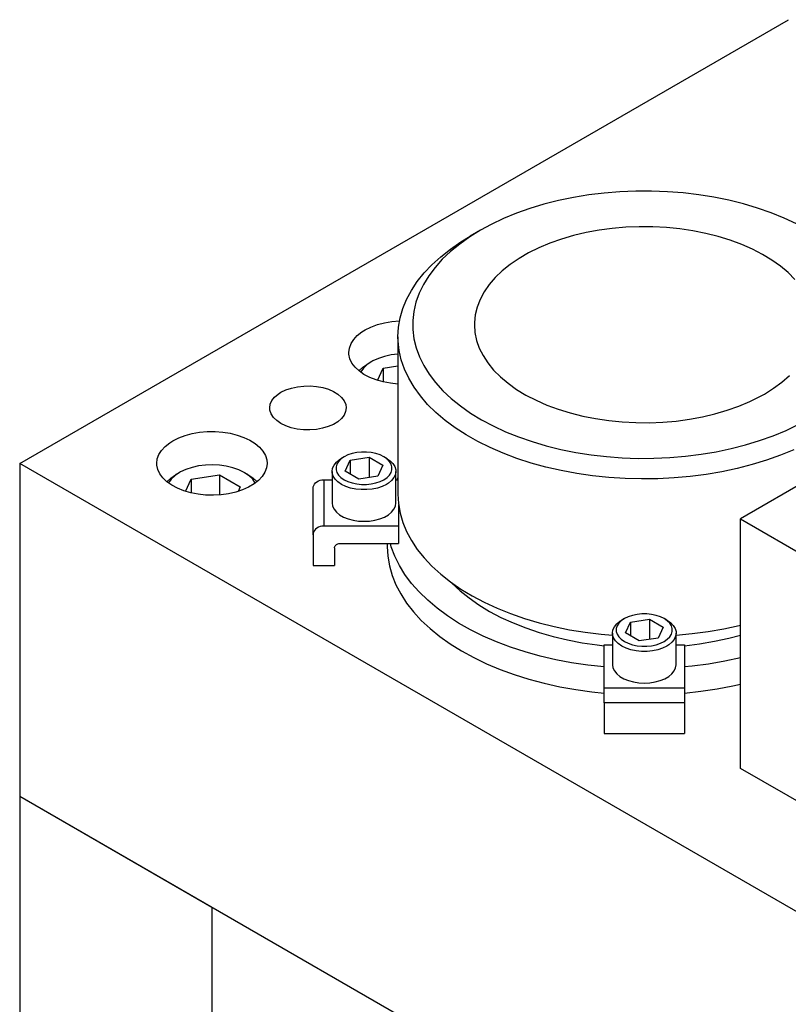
# Model space of a CAD drawing. Header units: inches. Extents: x 3 to 289, y 4 to 291.
# Tile 415 of 634: x 13.8 to 19.46, y 270.63 to 277.88. Entities that reach past the tile are written whole.
import ezdxf

# ---------------------------------------------------------------- set-up
doc = ezdxf.new("R2010")
doc.units = ezdxf.units.IN
doc.header["$LTSCALE"] = 0.5
doc.header["$MEASUREMENT"] = 0
doc.layers.add('DIE', color=7, linetype='Continuous')

msp = doc.modelspace()

# ---------------------------------------------------------------- linework, layer by layer
at = {"layer": 'DIE', "color": 254, "linetype": 'Continuous'}
for p, q in [((13.8006, 274.6122), (19.4575, 277.8782)), ((16.3848, 275.6161), (16.4326, 275.634)), ((16.4326, 275.634), (16.4843, 275.6479)), ((16.4843, 275.6479), (16.5388, 275.6574)), ((16.5388, 275.6574), (16.5951, 275.6624)), ((16.5951, 275.6624), (16.5959, 275.6625)), ((16.2583, 275.5246), (16.2851, 275.5536)), ((16.2851, 275.5536), (16.3188, 275.5801)), ((16.3188, 275.5801), (16.3418, 275.5946)), ((16.3418, 275.5946), (16.3848, 275.6161)), ((16.2268, 275.4615), (16.2387, 275.4937)), ((16.2387, 275.4937), (16.2583, 275.5246)), ((16.2228, 275.4287), (16.2268, 275.4615)), ((16.2234, 275.4154), (16.2228, 275.4287)), ((16.2307, 275.3827), (16.2234, 275.4154)), ((16.2457, 275.351), (16.2307, 275.3827)), ((16.2683, 275.3208), (16.2457, 275.351)), ((16.298, 275.2927), (16.2683, 275.3208)), ((16.3342, 275.2673), (16.298, 275.2927)), ((16.3762, 275.2451), (16.3342, 275.2673)), ((16.4232, 275.2265), (16.3762, 275.2451)), ((16.4742, 275.2119), (16.4232, 275.2265)), ((16.5282, 275.2015), (16.4742, 275.2119)), ((16.5843, 275.1956), (16.5282, 275.2015)), ((15.6759, 275.0992), (15.7023, 275.1219)), ((15.7023, 275.1219), (15.723, 275.1353)), ((15.723, 275.1353), (15.7593, 275.1529)), ((15.7593, 275.1529), (15.8001, 275.1668)), ((15.8001, 275.1668), (15.8444, 275.1765)), ((15.8444, 275.1765), (15.8909, 275.1818)), ((15.8909, 275.1818), (15.9383, 275.1826)), ((15.9383, 275.1826), (15.9852, 275.1787)), ((15.9852, 275.1787), (16.0303, 275.1703)), ((16.0303, 275.1703), (16.0723, 275.1577)), ((16.0723, 275.1577), (16.1101, 275.1411)), ((16.1101, 275.1411), (16.1425, 275.1212)), ((16.1425, 275.1212), (16.1687, 275.0984)), ((15.6407, 275.0205), (15.6447, 275.0477)), ((15.6447, 275.0477), (15.6565, 275.0742)), ((15.6565, 275.0742), (15.6759, 275.0992)), ((16.1687, 275.0984), (16.1878, 275.0733)), ((16.1878, 275.0733), (16.1994, 275.0468)), ((16.1994, 275.0468), (16.2032, 275.0205)), ((15.6422, 275.0035), (15.6407, 275.0205)), ((15.6511, 274.9766), (15.6422, 275.0035)), ((15.6677, 274.951), (15.6511, 274.9766)), ((16.1992, 274.9932), (16.1873, 274.9667)), ((16.2032, 275.0205), (16.1992, 274.9932)), ((15.6916, 274.9273), (15.6677, 274.951)), ((15.7219, 274.9063), (15.6916, 274.9273)), ((15.758, 274.8885), (15.7219, 274.9063)), ((16.1415, 274.919), (16.1089, 274.8992)), ((16.1679, 274.9417), (16.1415, 274.919)), ((16.1873, 274.9667), (16.1679, 274.9417)), ((15.0184, 274.8175), (15.0701, 274.8314)), ((15.0701, 274.8314), (15.1246, 274.8409)), ((15.1246, 274.8409), (15.1809, 274.8459)), ((15.1809, 274.8459), (15.2379, 274.8464)), ((15.2379, 274.8464), (15.2944, 274.8422)), ((15.2944, 274.8422), (15.3493, 274.8335)), ((15.3493, 274.8335), (15.4016, 274.8205)), ((15.7987, 274.8745), (15.758, 274.8885)), ((15.8429, 274.8646), (15.7987, 274.8745)), ((15.8893, 274.8592), (15.8429, 274.8646)), ((15.9367, 274.8583), (15.8893, 274.8592)), ((15.9836, 274.862), (15.9367, 274.8583)), ((16.0288, 274.8703), (15.9836, 274.862)), ((16.071, 274.8828), (16.0288, 274.8703)), ((16.1089, 274.8992), (16.071, 274.8828)), ((14.8709, 274.7371), (14.9046, 274.7636)), ((14.9046, 274.7636), (14.9276, 274.7781)), ((14.9276, 274.7781), (14.9706, 274.7996)), ((14.9706, 274.7996), (15.0184, 274.8175)), ((15.4016, 274.8205), (15.4503, 274.8034)), ((15.4503, 274.8034), (15.4943, 274.7825)), ((15.4943, 274.7825), (15.5328, 274.7582)), ((15.5328, 274.7582), (15.565, 274.7311)), ((14.8245, 274.6772), (14.8441, 274.7081)), ((14.8441, 274.7081), (14.8709, 274.7371)), ((15.565, 274.7311), (15.5904, 274.7016)), ((15.5904, 274.7016), (15.6084, 274.6704)), ((35.3674, 262.1608), (13.8006, 274.6122)), ((13.8006, 274.6122), (13.8006, 272.1627)), ((14.8086, 274.6122), (14.8126, 274.645)), ((14.8092, 274.5996), (14.8086, 274.6122)), ((14.8126, 274.645), (14.8245, 274.6772)), ((15.6084, 274.6704), (15.6186, 274.6381)), ((15.6211, 274.6122), (15.6171, 274.5794)), ((15.6186, 274.6381), (15.6211, 274.6122)), ((14.8162, 274.567), (14.8092, 274.5996)), ((14.8311, 274.5352), (14.8162, 274.567)), ((15.6052, 274.5472), (15.5856, 274.5163)), ((15.6171, 274.5794), (15.6052, 274.5472)), ((14.8535, 274.505), (14.8311, 274.5352)), ((14.883, 274.4769), (14.8535, 274.505)), ((14.9191, 274.4514), (14.883, 274.4769)), ((15.5587, 274.4873), (15.5251, 274.4608)), ((15.5856, 274.5163), (15.5587, 274.4873)), ((14.961, 274.4291), (14.9191, 274.4514)), ((15.0078, 274.4104), (14.961, 274.4291)), ((15.0588, 274.3957), (15.0078, 274.4104)), ((15.1128, 274.3852), (15.0588, 274.3957)), ((15.3908, 274.4008), (15.3378, 274.3887)), ((15.4403, 274.4171), (15.3908, 274.4008)), ((15.4853, 274.4372), (15.4403, 274.4171)), ((15.5251, 274.4608), (15.4853, 274.4372)), ((15.1688, 274.3792), (15.1128, 274.3852)), ((15.2257, 274.3778), (15.1688, 274.3792)), ((15.2824, 274.3809), (15.2257, 274.3778)), ((15.3378, 274.3887), (15.2824, 274.3809)), ((13.8006, 272.1627), (35.3674, 259.7113))]:
    msp.add_line(p, q, dxfattribs=at)
at = {"layer": 'DIE', "color": 136, "linetype": 'Continuous'}
for p, q in [((17.8755, 276.5696), (17.7656, 276.5468)), ((17.9878, 276.588), (17.8755, 276.5696)), ((18.102, 276.6019), (17.9878, 276.588)), ((18.2176, 276.6113), (18.102, 276.6019)), ((18.3341, 276.6161), (18.2176, 276.6113)), ((18.4508, 276.6162), (18.3341, 276.6161)), ((18.5673, 276.6118), (18.4508, 276.6162)), ((18.683, 276.6028), (18.5673, 276.6118)), ((18.7973, 276.5892), (18.683, 276.6028)), ((18.9098, 276.5711), (18.7973, 276.5892)), ((19.0199, 276.5486), (18.9098, 276.5711)), ((17.6587, 276.5197), (17.5553, 276.4884)), ((17.7656, 276.5468), (17.6587, 276.5197)), ((19.127, 276.5218), (19.0199, 276.5486)), ((19.2307, 276.4909), (19.127, 276.5218)), ((17.4558, 276.4531), (17.3607, 276.414)), ((17.5553, 276.4884), (17.4558, 276.4531)), ((19.3305, 276.4559), (19.2307, 276.4909)), ((19.4259, 276.4171), (19.3305, 276.4559)), ((17.2705, 276.3712), (17.1918, 276.3286)), ((17.3607, 276.414), (17.2705, 276.3712)), ((18.3602, 276.3542), (18.2604, 276.3502)), ((18.4601, 276.3536), (18.3602, 276.3542)), ((18.5597, 276.3484), (18.4601, 276.3536)), ((19.5165, 276.3746), (19.4259, 276.4171)), ((17.1121, 276.2793), (17.0384, 276.227)), ((17.0472, 276.2429), (17.1151, 276.2843)), ((17.1918, 276.3286), (17.1121, 276.2793)), ((17.1918, 276.3286), (17.1151, 276.2843)), ((17.8765, 276.289), (17.7873, 276.2629)), ((17.969, 276.3109), (17.8765, 276.289)), ((18.0642, 276.3285), (17.969, 276.3109)), ((18.1616, 276.3416), (18.0642, 276.3285)), ((18.2604, 276.3502), (18.1616, 276.3416)), ((18.6582, 276.3386), (18.5597, 276.3484)), ((18.7551, 276.3242), (18.6582, 276.3386)), ((18.8497, 276.3055), (18.7551, 276.3242)), ((18.9413, 276.2825), (18.8497, 276.3055)), ((19.0295, 276.2553), (18.9413, 276.2825)), ((16.9698, 276.1896), (17.0472, 276.2429)), ((17.0384, 276.227), (16.9712, 276.1719)), ((17.702, 276.2328), (17.6212, 276.1988)), ((17.7873, 276.2629), (17.702, 276.2328)), ((19.1136, 276.2241), (19.0295, 276.2553)), ((19.1932, 276.1891), (19.1136, 276.2241)), ((16.8343, 276.0748), (16.8988, 276.1335)), ((16.8988, 276.1335), (16.9698, 276.1896)), ((16.9712, 276.1719), (16.9106, 276.1143)), ((17.5453, 276.1612), (17.4749, 276.1202)), ((17.6212, 276.1988), (17.5453, 276.1612)), ((19.2676, 276.1506), (19.1932, 276.1891)), ((19.3365, 276.1087), (19.2676, 276.1506)), ((16.7768, 276.0137), (16.8343, 276.0748)), ((16.9106, 276.1143), (16.857, 276.0544)), ((17.4104, 276.0761), (17.3522, 276.0292)), ((17.4749, 276.1202), (17.4104, 276.0761)), ((19.3994, 276.0639), (19.3365, 276.1087)), ((19.4558, 276.0162), (19.3994, 276.0639)), ((16.7264, 275.9506), (16.7768, 276.0137)), ((16.8106, 275.9926), (16.7717, 275.929)), ((16.857, 276.0544), (16.8106, 275.9926)), ((17.3522, 276.0292), (17.3007, 275.9797)), ((19.5055, 275.9661), (19.4558, 276.0162)), ((16.6834, 275.8857), (16.7264, 275.9506)), ((16.7717, 275.929), (16.7404, 275.8641)), ((17.2562, 275.928), (17.2189, 275.8745)), ((17.3007, 275.9797), (17.2562, 275.928)), ((16.6479, 275.8192), (16.6834, 275.8857)), ((16.7404, 275.8641), (16.7168, 275.7981)), ((17.2189, 275.8745), (17.1893, 275.8194)), ((16.6202, 275.7516), (16.6479, 275.8192)), ((16.7168, 275.7981), (16.7012, 275.7313)), ((17.1893, 275.8194), (17.1673, 275.763)), ((16.6003, 275.683), (16.6202, 275.7516)), ((16.7012, 275.7313), (16.6935, 275.664)), ((17.1532, 275.7059), (17.1471, 275.6483)), ((17.1673, 275.763), (17.1532, 275.7059)), ((16.5883, 275.6139), (16.6003, 275.683)), ((16.6935, 275.664), (16.6938, 275.5966)), ((17.1471, 275.6483), (17.1468, 275.6328)), ((17.1468, 275.6328), (17.1508, 275.5752)), ((16.5843, 275.5444), (16.5883, 275.6139)), ((16.6938, 275.5966), (16.7021, 275.5294)), ((17.1508, 275.5752), (17.1628, 275.5179)), ((16.5843, 275.5444), (16.5843, 274.3852)), ((16.5852, 275.5122), (16.5843, 275.5444)), ((16.5929, 275.4428), (16.5852, 275.5122)), ((16.7021, 275.5294), (16.7183, 275.4626)), ((17.1628, 275.5179), (17.1826, 275.4613)), ((16.6085, 275.3739), (16.5929, 275.4428)), ((16.7183, 275.4626), (16.7425, 275.3967)), ((17.1826, 275.4613), (17.2103, 275.4058)), ((16.6321, 275.3057), (16.6085, 275.3739)), ((16.7425, 275.3967), (16.7743, 275.3318)), ((17.2103, 275.4058), (17.2455, 275.3518)), ((17.2455, 275.3518), (17.2881, 275.2996)), ((16.6634, 275.2386), (16.6321, 275.3057)), ((16.7743, 275.3318), (16.8138, 275.2684)), ((16.8138, 275.2684), (16.8608, 275.2067)), ((17.2881, 275.2996), (17.3378, 275.2495)), ((16.7024, 275.1728), (16.6634, 275.2386)), ((16.8608, 275.2067), (16.9149, 275.147)), ((17.3378, 275.2495), (17.3942, 275.2018)), ((17.3942, 275.2018), (17.4571, 275.157)), ((19.3485, 275.165), (19.4102, 275.2104)), ((19.4102, 275.2104), (19.4655, 275.2585)), ((16.7489, 275.1087), (16.7024, 275.1728)), ((16.9149, 275.147), (16.976, 275.0895)), ((17.4571, 275.157), (17.526, 275.1151)), ((19.2483, 275.1045), (19.2807, 275.1225)), ((19.2807, 275.1225), (19.3485, 275.165)), ((16.8026, 275.0465), (16.7489, 275.1087)), ((16.8634, 274.9865), (16.8026, 275.0465)), ((16.976, 275.0895), (17.0438, 275.0347)), ((17.526, 275.1151), (17.6004, 275.0766)), ((17.6004, 275.0766), (17.68, 275.0416)), ((19.0916, 275.0329), (19.1724, 275.0669)), ((19.1724, 275.0669), (19.2483, 275.1045)), ((16.9309, 274.9289), (16.8634, 274.9865)), ((17.0438, 275.0347), (17.1179, 274.9826)), ((17.1179, 274.9826), (17.198, 274.9336)), ((17.68, 275.0416), (17.7641, 275.0104)), ((17.7641, 275.0104), (17.8523, 274.9832)), ((17.8523, 274.9832), (17.9439, 274.9602)), ((18.8246, 274.9548), (18.9171, 274.9767)), ((18.9171, 274.9767), (19.0063, 275.0028)), ((19.0063, 275.0028), (19.0916, 275.0329)), ((17.0049, 274.8741), (16.9309, 274.9289)), ((17.198, 274.9336), (17.2837, 274.8878)), ((17.9439, 274.9602), (18.0385, 274.9414)), ((18.0385, 274.9414), (18.1354, 274.9271)), ((18.1354, 274.9271), (18.2339, 274.9173)), ((18.2339, 274.9173), (18.3335, 274.9121)), ((18.3335, 274.9121), (18.4334, 274.9115)), ((18.4334, 274.9115), (18.5332, 274.9155)), ((18.5332, 274.9155), (18.632, 274.9241)), ((18.632, 274.9241), (18.7294, 274.9372)), ((18.7294, 274.9372), (18.8246, 274.9548)), ((17.0851, 274.8222), (17.0049, 274.8741)), ((17.2837, 274.8878), (17.3747, 274.8456)), ((17.3747, 274.8456), (17.4705, 274.807)), ((19.3451, 274.8154), (19.4398, 274.8548)), ((19.4398, 274.8548), (19.5297, 274.8978)), ((17.171, 274.7735), (17.0851, 274.8222)), ((17.2624, 274.7283), (17.171, 274.7735)), ((17.4705, 274.807), (17.5706, 274.7723)), ((17.5706, 274.7723), (17.6745, 274.7417)), ((19.1428, 274.7482), (19.2459, 274.7798)), ((19.2459, 274.7798), (19.3451, 274.8154)), ((17.3587, 274.6866), (17.2624, 274.7283)), ((17.4597, 274.6487), (17.3587, 274.6866)), ((17.6745, 274.7417), (17.7819, 274.7152)), ((17.7819, 274.7152), (17.8922, 274.6931)), ((17.8922, 274.6931), (18.0048, 274.6753)), ((18.8143, 274.6789), (18.9265, 274.6977)), ((18.9265, 274.6977), (19.0361, 274.7208)), ((19.0361, 274.7208), (19.1428, 274.7482)), ((19.4973, 274.7129), (19.3993, 274.6726)), ((17.5647, 274.6147), (17.4597, 274.6487)), ((17.6735, 274.5849), (17.5647, 274.6147)), ((18.0048, 274.6753), (18.1193, 274.6621)), ((18.1193, 274.6621), (18.235, 274.6534)), ((18.235, 274.6534), (18.3516, 274.6493)), ((18.3516, 274.6493), (18.4683, 274.6498)), ((18.4683, 274.6498), (18.5847, 274.655)), ((18.5847, 274.655), (18.7002, 274.6647)), ((18.7002, 274.6647), (18.8143, 274.6789)), ((19.2968, 274.6361), (19.1904, 274.6036)), ((19.3993, 274.6726), (19.2968, 274.6361)), ((17.7854, 274.5593), (17.6735, 274.5849)), ((17.9, 274.538), (17.7854, 274.5593)), ((18.9675, 274.5512), (18.852, 274.5315)), ((19.0805, 274.5753), (18.9675, 274.5512)), ((19.1904, 274.6036), (19.0805, 274.5753)), ((16.5776, 274.4916), (16.5843, 274.5048)), ((18.0168, 274.5212), (17.9, 274.538)), ((18.1353, 274.5089), (18.0168, 274.5212)), ((18.255, 274.5012), (18.1353, 274.5089)), ((18.3753, 274.498), (18.255, 274.5012)), ((18.4956, 274.4995), (18.3753, 274.498)), ((18.6156, 274.5056), (18.4956, 274.4995)), ((18.7346, 274.5163), (18.6156, 274.5056)), ((18.852, 274.5315), (18.7346, 274.5163)), ((16.5843, 274.3852), (16.5883, 274.3158)), ((16.5883, 274.3158), (16.6003, 274.2466)), ((16.6003, 274.2466), (16.6202, 274.178)), ((16.6202, 274.178), (16.6479, 274.1104)), ((16.6479, 274.1104), (16.6834, 274.044)), ((16.6834, 274.044), (16.7264, 273.979)), ((16.5053, 274.0221), (16.5053, 273.9998)), ((16.5053, 273.9998), (16.5093, 273.9289)), ((16.5353, 273.9988), (16.5285, 274.0221)), ((16.561, 273.9294), (16.5353, 273.9988)), ((16.7264, 273.979), (16.7768, 273.9159)), ((16.5093, 273.9289), (16.5213, 273.8582)), ((16.5945, 273.8611), (16.561, 273.9294)), ((16.7768, 273.9159), (16.8343, 273.8549)), ((16.5213, 273.8582), (16.5412, 273.7881)), ((16.6357, 273.7941), (16.5945, 273.8611)), ((16.8343, 273.8549), (16.8988, 273.7961)), ((16.5412, 273.7881), (16.5689, 273.7189)), ((16.6842, 273.7289), (16.6357, 273.7941)), ((16.8988, 273.7961), (16.9698, 273.74)), ((16.5689, 273.7189), (16.6044, 273.651)), ((16.74, 273.6656), (16.6842, 273.7289)), ((16.9698, 273.74), (17.0472, 273.6867)), ((16.9816, 273.7314), (17.0411, 273.6753)), ((17.0411, 273.6753), (17.1072, 273.6217)), ((17.0472, 273.6867), (17.1305, 273.6366)), ((16.6044, 273.651), (16.6475, 273.5844)), ((16.8029, 273.6046), (16.74, 273.6656)), ((16.8724, 273.546), (16.8029, 273.6046)), ((17.1072, 273.6217), (17.1797, 273.5709)), ((17.1305, 273.6366), (17.2194, 273.5897)), ((16.6475, 273.5844), (16.698, 273.5197)), ((16.9484, 273.4902), (16.8724, 273.546)), ((17.1797, 273.5709), (17.2582, 273.5231)), ((17.2194, 273.5897), (17.3134, 273.5463)), ((17.3134, 273.5463), (17.4123, 273.5066)), ((16.698, 273.5197), (16.7556, 273.4569)), ((16.7556, 273.4569), (16.8202, 273.3965)), ((17.0306, 273.4373), (16.9484, 273.4902)), ((17.2582, 273.5231), (17.3423, 273.4787)), ((17.3423, 273.4787), (17.4316, 273.4378)), ((17.4123, 273.5066), (17.5155, 273.4708)), ((17.5155, 273.4708), (17.6226, 273.4391)), ((16.8202, 273.3965), (16.8914, 273.3386)), ((17.1185, 273.3876), (17.0306, 273.4373)), ((17.2118, 273.3414), (17.1185, 273.3876)), ((17.4316, 273.4378), (17.5256, 273.4006)), ((17.5256, 273.4006), (17.624, 273.3673)), ((17.6226, 273.4391), (17.7331, 273.4115)), ((17.7331, 273.4115), (17.8466, 273.3882)), ((17.8466, 273.3882), (17.9624, 273.3693)), ((18.8672, 273.3747), (18.9824, 273.3949)), ((18.9824, 273.3949), (19.095, 273.4196)), ((19.095, 273.4196), (19.1039, 273.4217)), ((16.8914, 273.3386), (16.969, 273.2835)), ((17.3101, 273.2987), (17.2118, 273.3414)), ((17.624, 273.3673), (17.7261, 273.338)), ((17.7261, 273.338), (17.8315, 273.313)), ((17.8315, 273.313), (17.9397, 273.2922)), ((17.9624, 273.3693), (18.0802, 273.3549)), ((18.0802, 273.3549), (18.1624, 273.3476)), ((18.6312, 273.3476), (18.75, 273.3589)), ((18.75, 273.3589), (18.8672, 273.3747)), ((18.9127, 273.3029), (19.0195, 273.326)), ((19.0195, 273.326), (19.1039, 273.3478)), ((16.969, 273.2835), (17.0527, 273.2315)), ((17.413, 273.2598), (17.3101, 273.2987)), ((17.5201, 273.2249), (17.413, 273.2598)), ((17.9397, 273.2922), (18.0502, 273.2759)), ((18.0502, 273.2759), (18.1015, 273.27)), ((18.6921, 273.27), (18.8034, 273.2842)), ((18.8034, 273.2842), (18.9127, 273.3029)), ((17.0527, 273.2315), (17.142, 273.1827)), ((17.142, 273.1827), (17.2367, 273.1373)), ((17.6309, 273.194), (17.5201, 273.2249)), ((17.7449, 273.1674), (17.6309, 273.194)), ((17.8617, 273.1451), (17.7449, 273.1674)), ((19.1039, 273.1797), (18.9884, 273.1553)), ((17.2367, 273.1373), (17.3362, 273.0956)), ((17.3362, 273.0956), (17.4402, 273.0577)), ((17.9807, 273.1272), (17.8617, 273.1451)), ((18.1015, 273.1139), (17.9807, 273.1272)), ((18.7504, 273.1197), (18.6921, 273.1139)), ((18.8704, 273.1353), (18.7504, 273.1197)), ((18.9884, 273.1553), (18.8704, 273.1353)), ((17.4402, 273.0577), (17.5483, 273.0238)), ((17.5483, 273.0238), (17.66, 272.9941)), ((17.66, 272.9941), (17.7748, 272.9685)), ((17.7748, 272.9685), (17.8922, 272.9474)), ((17.8922, 272.9474), (18.0117, 272.9307)), ((18.813, 272.9346), (18.932, 272.9524)), ((18.932, 272.9524), (19.0488, 272.9747)), ((19.0488, 272.9747), (19.1039, 272.987)), ((18.0117, 272.9307), (18.1015, 272.9212)), ((18.6922, 272.9212), (18.813, 272.9346))]:
    msp.add_line(p, q, dxfattribs=at)
at = {"layer": 'DIE', "color": 132, "linetype": 'Continuous'}
for p, q in [((16.5336, 275.4106), (16.4852, 275.3999)), ((16.5843, 275.4168), (16.5336, 275.4106)), ((16.3261, 275.3203), (16.3615, 275.3444)), ((16.3578, 275.339), (16.3305, 275.3136)), ((16.3915, 275.3617), (16.3578, 275.339)), ((16.3615, 275.3444), (16.3639, 275.3458)), ((16.3915, 275.3617), (16.3639, 275.3458)), ((16.3998, 275.3664), (16.3915, 275.3617)), ((16.4403, 275.385), (16.3998, 275.3664)), ((16.4852, 275.3999), (16.4403, 275.385)), ((16.2971, 275.2935), (16.3261, 275.3203)), ((16.3104, 275.286), (16.3093, 275.284)), ((16.3305, 275.3136), (16.3104, 275.286)), ((16.4341, 275.2229), (16.4759, 275.313)), ((16.4759, 275.313), (16.5843, 275.3297)), ((16.4759, 275.313), (16.4759, 275.2114)), ((16.247, 274.6844), (16.2158, 274.674)), ((16.2808, 274.6915), (16.247, 274.6844)), ((16.3163, 274.6951), (16.2808, 274.6915)), ((16.3523, 274.6951), (16.3163, 274.6951)), ((16.3878, 274.6915), (16.3523, 274.6951)), ((16.4216, 274.6844), (16.3878, 274.6915)), ((16.4528, 274.674), (16.4216, 274.6844)), ((16.1141, 274.5999), (16.1313, 274.6213)), ((16.1313, 274.6213), (16.1548, 274.6406)), ((16.147, 274.6267), (16.1347, 274.6072)), ((16.165, 274.6447), (16.147, 274.6267)), ((16.1548, 274.6406), (16.1686, 274.6493)), ((16.1882, 274.6606), (16.165, 274.6447)), ((16.1882, 274.6606), (16.1686, 274.6493)), ((16.2158, 274.674), (16.1882, 274.6607)), ((16.1882, 274.6607), (16.1882, 274.6606)), ((16.1949, 274.5547), (16.2322, 274.6352)), ((16.2322, 274.6352), (16.3717, 274.6568)), ((16.2322, 274.6352), (16.2322, 274.5332)), ((16.3717, 274.6568), (16.4737, 274.5979)), ((16.3717, 274.6568), (16.3717, 274.5074)), ((16.4804, 274.6606), (16.4528, 274.674)), ((16.5, 274.6493), (16.4804, 274.6606)), ((16.5036, 274.6447), (16.4804, 274.6606)), ((16.5, 274.6493), (16.5263, 274.6312)), ((16.5216, 274.6267), (16.5036, 274.6447)), ((16.5339, 274.6072), (16.5216, 274.6267)), ((16.5263, 274.6312), (16.5467, 274.6108)), ((14.9773, 274.5452), (14.9436, 274.5225)), ((14.9773, 274.5452), (14.9496, 274.5293)), ((14.9838, 274.5489), (14.9773, 274.5452)), ((15.0241, 274.5678), (14.9838, 274.5489)), ((15.0689, 274.5828), (15.0241, 274.5678)), ((15.1171, 274.5937), (15.0689, 274.5828)), ((15.1677, 274.6001), (15.1171, 274.5937)), ((15.2194, 274.602), (15.1677, 274.6001)), ((15.271, 274.5993), (15.2194, 274.602)), ((15.3212, 274.5921), (15.271, 274.5993)), ((15.369, 274.5804), (15.3212, 274.5921)), ((15.413, 274.5647), (15.369, 274.5804)), ((15.4524, 274.5452), (15.413, 274.5647)), ((15.48, 274.5293), (15.4524, 274.5452)), ((15.4549, 274.5438), (15.4524, 274.5452)), ((15.4882, 274.5208), (15.4549, 274.5438)), ((16.0999, 274.5536), (16.1035, 274.5771)), ((16.0999, 274.5536), (16.0999, 274.3211)), ((16.1008, 274.5418), (16.0999, 274.5536)), ((16.1079, 274.5186), (16.1008, 274.5418)), ((16.1035, 274.5771), (16.1141, 274.5999)), ((16.1347, 274.6072), (16.1285, 274.5867)), ((16.1285, 274.5867), (16.1285, 274.5659)), ((16.1285, 274.5659), (16.1347, 274.5454)), ((16.1347, 274.5454), (16.147, 274.5259)), ((16.2969, 274.4958), (16.1949, 274.5547)), ((16.4737, 274.5979), (16.4364, 274.5174)), ((16.5216, 274.5259), (16.5339, 274.5454)), ((16.5401, 274.5867), (16.5339, 274.6072)), ((16.5339, 274.5454), (16.5401, 274.5659)), ((16.5401, 274.5659), (16.5401, 274.5867)), ((16.5467, 274.6108), (16.5607, 274.5887)), ((16.5607, 274.5887), (16.5678, 274.5654)), ((16.5687, 274.5536), (16.5651, 274.5301)), ((16.5678, 274.5654), (16.5687, 274.5536)), ((16.5687, 274.3211), (16.5687, 274.5536)), ((14.8829, 274.477), (14.9118, 274.5038)), ((14.8962, 274.4695), (14.895, 274.4675)), ((14.9163, 274.4971), (14.8962, 274.4695)), ((14.9118, 274.5038), (14.9472, 274.5279)), ((14.9436, 274.5225), (14.9163, 274.4971)), ((14.9472, 274.5279), (14.9496, 274.5293)), ((15.0199, 274.4064), (15.0617, 274.4965)), ((15.0617, 274.4965), (15.2709, 274.5288)), ((15.0617, 274.4965), (15.0617, 274.395)), ((15.2709, 274.5288), (15.4239, 274.4404)), ((15.2709, 274.5288), (15.2709, 274.3799)), ((15.48, 274.5293), (15.5158, 274.5054)), ((15.515, 274.4952), (15.4882, 274.5208)), ((15.5346, 274.4675), (15.515, 274.4952)), ((15.5158, 274.5054), (15.5451, 274.4787)), ((15.5451, 274.4787), (15.5467, 274.477)), ((16.1219, 274.4965), (16.1079, 274.5186)), ((16.1423, 274.476), (16.1219, 274.4965)), ((16.1686, 274.458), (16.1423, 274.476)), ((16.147, 274.5259), (16.165, 274.5079)), ((16.165, 274.5079), (16.1882, 274.4919)), ((16.1882, 274.4919), (16.2158, 274.4786)), ((16.2158, 274.4786), (16.247, 274.4682)), ((16.247, 274.4682), (16.2808, 274.4611)), ((16.4364, 274.5174), (16.2969, 274.4958)), ((16.3878, 274.4611), (16.4216, 274.4682)), ((16.4216, 274.4682), (16.4528, 274.4786)), ((16.4528, 274.4786), (16.4804, 274.4919)), ((16.4804, 274.4919), (16.5036, 274.5079)), ((16.5138, 274.4667), (16.5, 274.458)), ((16.5036, 274.5079), (16.5216, 274.5259)), ((16.5373, 274.486), (16.5138, 274.4667)), ((16.5545, 274.5074), (16.5373, 274.486)), ((16.5651, 274.5301), (16.5545, 274.5074)), ((15.4239, 274.4404), (15.4079, 274.4058)), ((16.1999, 274.4428), (16.1686, 274.458)), ((16.2352, 274.431), (16.1999, 274.4428)), ((16.2736, 274.4229), (16.2352, 274.431)), ((16.3139, 274.4188), (16.2736, 274.4229)), ((16.2808, 274.4611), (16.3163, 274.4575)), ((16.3547, 274.4188), (16.3139, 274.4188)), ((16.3163, 274.4575), (16.3523, 274.4575)), ((16.3523, 274.4575), (16.3878, 274.4611)), ((16.395, 274.4229), (16.3547, 274.4188)), ((16.4333, 274.431), (16.395, 274.4229)), ((16.4687, 274.4428), (16.4333, 274.431)), ((16.5, 274.458), (16.4687, 274.4428)), ((16.0999, 274.3211), (16.1035, 274.2976)), ((16.5651, 274.2976), (16.5687, 274.3211)), ((16.1035, 274.2976), (16.1141, 274.2749)), ((16.1141, 274.2749), (16.1313, 274.2535)), ((16.1313, 274.2535), (16.1548, 274.2342)), ((16.5138, 274.2342), (16.5373, 274.2535)), ((16.5373, 274.2535), (16.5545, 274.2749)), ((16.5545, 274.2749), (16.5651, 274.2976)), ((16.1548, 274.2342), (16.1836, 274.2175)), ((16.1836, 274.2175), (16.2171, 274.204)), ((16.2171, 274.204), (16.2541, 274.194)), ((16.2541, 274.194), (16.2936, 274.1879)), ((16.2936, 274.1879), (16.3343, 274.1858)), ((16.3343, 274.1858), (16.375, 274.1879)), ((16.375, 274.1879), (16.4145, 274.194)), ((16.4145, 274.194), (16.4515, 274.204)), ((16.4515, 274.204), (16.485, 274.2175)), ((16.485, 274.2175), (16.5138, 274.2342)), ((18.2275, 273.4539), (18.2095, 273.4359)), ((18.2173, 273.4498), (18.2311, 273.4585)), ((18.2507, 273.4699), (18.2275, 273.4539)), ((18.2507, 273.4699), (18.2311, 273.4585)), ((18.2783, 273.4832), (18.2507, 273.4699)), ((18.2507, 273.4699), (18.2507, 273.4699)), ((18.3095, 273.4936), (18.2783, 273.4832)), ((18.2947, 273.4444), (18.4342, 273.466)), ((18.3433, 273.5008), (18.3095, 273.4936)), ((18.3788, 273.5044), (18.3433, 273.5008)), ((18.4148, 273.5044), (18.3788, 273.5044)), ((18.4503, 273.5008), (18.4148, 273.5044)), ((18.4342, 273.466), (18.5362, 273.4071)), ((18.4342, 273.466), (18.4342, 273.3166)), ((18.4841, 273.4936), (18.4503, 273.5008)), ((18.5153, 273.4832), (18.4841, 273.4936)), ((18.5429, 273.4699), (18.5153, 273.4832)), ((18.5625, 273.4585), (18.5429, 273.4699)), ((18.5661, 273.4539), (18.5429, 273.4699)), ((18.5625, 273.4585), (18.5888, 273.4405)), ((18.5841, 273.4359), (18.5661, 273.4539)), ((18.1624, 273.3629), (18.166, 273.3864)), ((18.166, 273.3864), (18.1766, 273.4091)), ((18.1766, 273.4091), (18.1938, 273.4305)), ((18.1972, 273.4164), (18.191, 273.3959)), ((18.191, 273.3959), (18.191, 273.3751)), ((18.1938, 273.4305), (18.2173, 273.4498)), ((18.2095, 273.4359), (18.1972, 273.4164)), ((18.2574, 273.364), (18.2947, 273.4444)), ((18.2947, 273.4444), (18.2947, 273.3424)), ((18.5362, 273.4071), (18.4989, 273.3266)), ((18.5964, 273.4164), (18.5841, 273.4359)), ((18.5888, 273.4405), (18.6092, 273.42)), ((18.6026, 273.3959), (18.5964, 273.4164)), ((18.6026, 273.3751), (18.6026, 273.3959)), ((18.6092, 273.42), (18.6232, 273.3979)), ((18.6232, 273.3979), (18.6303, 273.3747)), ((18.1624, 273.3629), (18.1624, 273.1304)), ((18.1633, 273.3511), (18.1624, 273.3629)), ((18.1704, 273.3278), (18.1633, 273.3511)), ((18.1844, 273.3057), (18.1704, 273.3278)), ((18.191, 273.3751), (18.1972, 273.3546)), ((18.1972, 273.3546), (18.2095, 273.3351)), ((18.2095, 273.3351), (18.2275, 273.3171)), ((18.2275, 273.3171), (18.2507, 273.3012)), ((18.3594, 273.305), (18.2574, 273.364)), ((18.4989, 273.3266), (18.3594, 273.305)), ((18.5429, 273.3012), (18.5661, 273.3171)), ((18.5661, 273.3171), (18.5841, 273.3351)), ((18.5841, 273.3351), (18.5964, 273.3546)), ((18.5964, 273.3546), (18.6026, 273.3751)), ((18.617, 273.3166), (18.5998, 273.2952)), ((18.6276, 273.3394), (18.617, 273.3166)), ((18.6312, 273.3629), (18.6276, 273.3394)), ((18.6303, 273.3747), (18.6312, 273.3629)), ((18.6312, 273.1304), (18.6312, 273.3629)), ((18.2048, 273.2853), (18.1844, 273.3057)), ((18.2311, 273.2672), (18.2048, 273.2853)), ((18.2624, 273.252), (18.2311, 273.2672)), ((18.2507, 273.3012), (18.2783, 273.2878)), ((18.2977, 273.2402), (18.2624, 273.252)), ((18.2783, 273.2878), (18.3095, 273.2774)), ((18.3361, 273.2322), (18.2977, 273.2402)), ((18.3095, 273.2774), (18.3433, 273.2703)), ((18.3433, 273.2703), (18.3788, 273.2667)), ((18.3788, 273.2667), (18.4148, 273.2667)), ((18.4148, 273.2667), (18.4503, 273.2703)), ((18.4503, 273.2703), (18.4841, 273.2774)), ((18.4958, 273.2402), (18.4575, 273.2322)), ((18.4841, 273.2774), (18.5153, 273.2878)), ((18.5312, 273.252), (18.4958, 273.2402)), ((18.5153, 273.2878), (18.5429, 273.3012)), ((18.5625, 273.2672), (18.5312, 273.252)), ((18.5763, 273.2759), (18.5625, 273.2672)), ((18.5998, 273.2952), (18.5763, 273.2759)), ((18.3764, 273.2281), (18.3361, 273.2322)), ((18.4172, 273.2281), (18.3764, 273.2281)), ((18.4575, 273.2322), (18.4172, 273.2281)), ((18.1624, 273.1304), (18.166, 273.1069)), ((18.166, 273.1069), (18.1766, 273.0841)), ((18.617, 273.0841), (18.6276, 273.1069)), ((18.6276, 273.1069), (18.6312, 273.1304)), ((18.1766, 273.0841), (18.1938, 273.0627)), ((18.1938, 273.0627), (18.2173, 273.0434)), ((18.2173, 273.0434), (18.2461, 273.0267)), ((18.2461, 273.0267), (18.2796, 273.0132)), ((18.514, 273.0132), (18.5475, 273.0267)), ((18.5475, 273.0267), (18.5763, 273.0434)), ((18.5763, 273.0434), (18.5998, 273.0627)), ((18.5998, 273.0627), (18.617, 273.0841)), ((18.2796, 273.0132), (18.3166, 273.0032)), ((18.3166, 273.0032), (18.3561, 272.9971)), ((18.3561, 272.9971), (18.3968, 272.9951)), ((18.3968, 272.9951), (18.4375, 272.9971)), ((18.4375, 272.9971), (18.477, 273.0032)), ((18.477, 273.0032), (18.514, 273.0132))]:
    msp.add_line(p, q, dxfattribs=at)
at = {"layer": 'DIE', "color": 9, "linetype": 'Continuous'}
for p, q in [((20.5181, 275.0205), (19.1039, 274.204)), ((19.1039, 272.3669), (19.1039, 274.204)), ((19.1039, 274.204), (20.3413, 273.4896)), ((21.9323, 270.7339), (19.1039, 272.3669)), ((13.8006, 272.1627), (15.2148, 271.3462)), ((13.8006, 272.1627), (13.8006, 270.5297)), ((15.2148, 271.3462), (15.2148, 269.7132))]:
    msp.add_line(p, q, dxfattribs=at)
at = {"layer": 'DIE', "color": 2, "linetype": 'Continuous'}
for p, q in [((15.9698, 274.4595), (15.9777, 274.4687)), ((15.9777, 274.4687), (15.9874, 274.4766)), ((15.9874, 274.4766), (15.9987, 274.483)), ((15.9987, 274.483), (16.0111, 274.4878)), ((16.0111, 274.4878), (16.0244, 274.4907)), ((16.0244, 274.4907), (16.038, 274.4916)), ((16.038, 274.4916), (16.0999, 274.4916)), ((16.5687, 274.4916), (16.5843, 274.4916)), ((15.9593, 274.4273), (15.9605, 274.4385)), ((15.9593, 274.0863), (15.9593, 274.4273)), ((15.9605, 274.4385), (15.964, 274.4493)), ((15.964, 274.4493), (15.9698, 274.4595)), ((16.5892, 274.3083), (16.5892, 274.1506)), ((15.964, 274.1083), (15.9605, 274.0975)), ((15.9698, 274.1185), (15.964, 274.1083)), ((15.9777, 274.1277), (15.9698, 274.1185)), ((15.9874, 274.1356), (15.9777, 274.1277)), ((15.9987, 274.142), (15.9874, 274.1356)), ((16.0111, 274.1468), (15.9987, 274.142)), ((16.0244, 274.1497), (16.0111, 274.1468)), ((16.038, 274.1506), (16.0244, 274.1497)), ((16.5892, 274.1506), (16.038, 274.1506)), ((16.5892, 274.1506), (16.5892, 274.0221)), ((15.9605, 274.0975), (15.9593, 274.0863)), ((15.9593, 274.0863), (15.9593, 273.8614)), ((16.1168, 273.9899), (16.1174, 273.9955)), ((16.1168, 273.9899), (16.1168, 273.8614)), ((16.1174, 273.9955), (16.1192, 274.0009)), ((16.1192, 274.0009), (16.1221, 274.006)), ((16.1221, 274.006), (16.126, 274.0106)), ((16.126, 274.0106), (16.1309, 274.0145)), ((16.1309, 274.0145), (16.1365, 274.0177)), ((16.1365, 274.0177), (16.1427, 274.0201)), ((16.1427, 274.0201), (16.1493, 274.0216)), ((16.1493, 274.0216), (16.1562, 274.0221)), ((16.1562, 274.0221), (16.5892, 274.0221)), ((15.9593, 273.8614), (16.1168, 273.8614)), ((18.1015, 273.2775), (18.1624, 273.2775)), ((18.1015, 272.9593), (18.1015, 273.2775)), ((18.6312, 273.2775), (18.6921, 273.2775)), ((18.6921, 273.2775), (18.6921, 272.9593)), ((18.1015, 272.8496), (18.1015, 272.9593)), ((18.6921, 272.9593), (18.6921, 272.8496)), ((18.1015, 272.8496), (18.1015, 272.6246)), ((18.6921, 272.8496), (18.6921, 272.6246)), ((18.1015, 272.6246), (18.6921, 272.6246))]:
    msp.add_line(p, q, dxfattribs=at)
at = {"layer": 'DIE', "color": 4, "linetype": 'Continuous'}
for p, q in [((16.038, 274.4916), (16.038, 274.1506)), ((18.1015, 272.9593), (18.6921, 272.9593)), ((18.6921, 272.8496), (18.1015, 272.8496))]:
    msp.add_line(p, q, dxfattribs=at)

doc.saveas('drawing.dxf')
